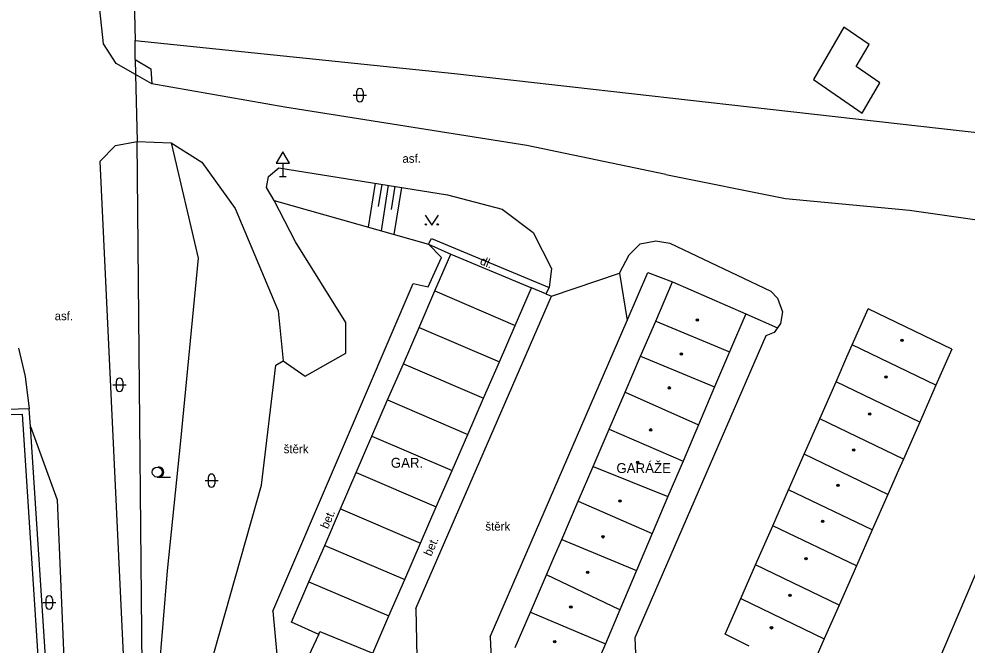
# Model space of a CAD drawing. Extents: x -596024 to -594475, y -1163820 to -1161957.
# Drawn here: x -595856.4 to -595784.7, y -1162422.3 to -1162374.9 of the extents above; entities that cross this region are included whole.
import ezdxf

# ---------------------------------------------------------------- set-up
doc = ezdxf.new("R2010")
doc.units = 0
for name, color, linetype in [('Level 10', 7, 'Continuous'), ('Level 11', 7, 'Continuous'), ('Level 15', 7, 'Continuous'), ('Level 21', 7, 'Continuous'), ('Level 34', 7, 'Continuous'), ('Level 36', 7, 'Continuous'), ('Level 39', 7, 'Continuous'), ('Level 40', 7, 'Continuous'), ('Level 41', 7, 'Continuous'), ('Level 5', 7, 'Continuous'), ('Level 51', 7, 'Continuous'), ('Level 7', 7, 'Continuous'), ('Level 8', 7, 'Continuous')]:
    doc.layers.add(name, color=color, linetype=linetype)

msp = doc.modelspace()

# ---------------------------------------------------------------- linework, layer by layer
at = {"layer": 'Level 10'}
for points in [[(-595847.57, -1162379.07), (-595849.03, -1162378.23), (-595849.98, -1162376.75), (-595850.83, -1162368.69)], [(-595846.34, -1162379.78), (-595847.57, -1162379.07)], [(-595807.44, -1162386.64), (-595817.97, -1162384.45), (-595836.26, -1162381.55), (-595846.34, -1162379.78)], [(-595850.25, -1162385.66), (-595849.08, -1162384.44), (-595847.44, -1162384.16)], [(-595847.44, -1162384.16), (-595844.87, -1162384.24), (-595842.54, -1162385.72), (-595840.02, -1162389.22), (-595836.76, -1162396.96), (-595836.39, -1162400.76), (-595834.74, -1162401.92), (-595831.66, -1162400.18), (-595831.65, -1162397.84), (-595835.45, -1162391.75), (-595837.08, -1162388.61), (-595837.65, -1162387.64), (-595837.51, -1162386.81), (-595836.71, -1162386.14), (-595823.95, -1162388.18), (-595819.82, -1162389.27), (-595817.47, -1162391.04), (-595816.09, -1162393.77), (-595816.28, -1162395.19)], [(-595850.25, -1162385.66), (-595848, -1162433.66)], [(-595816.09, -1162395.87), (-595810.94, -1162394.11)], [(-595816.28, -1162395.19), (-595816.51, -1162395.68)], [(-595816.51, -1162395.68), (-595816.09, -1162395.87)], [(-595856.42, -1162399.8), (-595855.9, -1162401.94), (-595855.6, -1162404.39)], [(-595855.51, -1162405.72), (-595853.48, -1162411.29), (-595852.79, -1162428.09), (-595850.99, -1162448.45), (-595850.24, -1162455.29), (-595850.19, -1162464.9), (-595848.07, -1162477.27), (-595845.54, -1162487.55), (-595841.14, -1162499.77), (-595835.18, -1162520.76), (-595834.88, -1162525.7), (-595834.71, -1162530.36), (-595835.31, -1162547.41), (-595836.73, -1162580.03)]]:
    msp.add_lwpolyline(points, dxfattribs=at)
at = {"layer": 'Level 11'}
for points in [[(-595793.99, -1162375.5), (-595796.28, -1162379.45), (-595792.58, -1162381.99)], [(-595792.58, -1162381.99), (-595791.25, -1162379.7), (-595793.04, -1162378.48), (-595792.07, -1162376.81), (-595793.99, -1162375.5)], [(-595807.44, -1162386.64), (-595798.39, -1162388.47), (-595789.02, -1162389.34), (-595783.36, -1162390.15), (-595779.38, -1162392.31), (-595777.43, -1162395.07), (-595776.82, -1162397.36), (-595777.09, -1162399.92), (-595779.79, -1162406.93), (-595793.6, -1162439.42)], [(-595837.08, -1162388.61), (-595825.4, -1162391.93)], [(-595837.17, -1162419.71), (-595826.55, -1162394.89), (-595825.42, -1162395.14), (-595824.42, -1162392.93), (-595825.4, -1162391.93), (-595825.16, -1162391.49), (-595816.28, -1162395.19)], [(-595825.4, -1162391.93), (-595823.71, -1162392.67)], [(-595810.94, -1162394.11), (-595810.22, -1162392.73), (-595809.39, -1162391.9), (-595808.21, -1162391.66), (-595807.13, -1162391.85), (-595799.49, -1162395.48), (-595799, -1162396.02), (-595798.61, -1162397.05), (-595798.76, -1162397.93), (-595798.99, -1162398.25), (-595799.25, -1162398.61), (-595799.88, -1162398.86), (-595809.78, -1162421.74), (-595809.61, -1162425.91)], [(-595820.74, -1162421.64), (-595810.38, -1162397.7), (-595808.8, -1162394.06), (-595806.94, -1162394.78)], [(-595810.94, -1162394.11), (-595810.38, -1162397.7)], [(-595816.51, -1162395.68), (-595817.6, -1162395.23)], [(-595826.35, -1162419.5), (-595816.09, -1162395.87)], [(-595801.4, -1162397.2), (-595798.99, -1162398.25)], [(-595840.3, -1162431.49), (-595841.85, -1162429.9), (-595841.96, -1162424.07), (-595838.04, -1162410.16), (-595836.94, -1162401.08), (-595836.39, -1162400.76)], [(-595855.6, -1162404.39), (-595858.99, -1162404.49)], [(-595845.18, -1162416.66), (-595846.49, -1162432.61), (-595846.75, -1162434.54)], [(-595837.17, -1162419.71), (-595836.88, -1162422.99), (-595838.22, -1162425.75), (-595837.82, -1162425.94), (-595840.3, -1162431.49), (-595841.65, -1162434.33), (-595839.99, -1162435.08)], [(-595826.35, -1162419.5), (-595826.26, -1162424.4), (-595832.42, -1162438.28), (-595833.87, -1162437.74)], [(-595820.74, -1162421.64), (-595820.52, -1162426.18), (-595824.82, -1162436.24)]]:
    msp.add_lwpolyline(points, dxfattribs=at)
at = {"layer": 'Level 15'}
for points in [[(-595829.43, -1162387.3), (-595829.96, -1162390.63)], [(-595828.94, -1162387.38), (-595829.21, -1162389.08)], [(-595828.44, -1162387.46), (-595828.99, -1162390.91)], [(-595827.95, -1162387.54), (-595828.23, -1162389.29)], [(-595827.45, -1162387.62), (-595828.02, -1162391.18)]]:
    msp.add_lwpolyline(points, dxfattribs=at)
at = {"layer": 'Level 21'}
msp.add_lwpolyline([(-595844.87, -1162384.24), (-595842.82, -1162392.97), (-595844.17, -1162406.81), (-595845.18, -1162416.66)], dxfattribs=at)
at = {"layer": 'Level 34'}
for p, q in [((-595836.41, -1162385.792), (-595836.41, -1162386.81)), ((-595836.66, -1162386.81), (-595836.16, -1162386.81))]:
    msp.add_line(p, q, dxfattribs=at)
msp.add_lwpolyline([(-595836.91, -1162385.792), (-595835.91, -1162385.792), (-595836.41, -1162384.926)], close=True, dxfattribs=at)
at = {"layer": 'Level 36'}
for p, q in [((-595830.846, -1162380.396), (-595830.846, -1162380.896)), ((-595830.346, -1162380.396), (-595830.346, -1162380.896)), ((-595831.096, -1162380.646), (-595830.096, -1162380.646)), ((-595849.266, -1162402.576), (-595848.266, -1162402.576)), ((-595849.016, -1162402.326), (-595849.016, -1162402.826)), ((-595848.516, -1162402.326), (-595848.516, -1162402.826)), ((-595845.92, -1162409.555), (-595844.92, -1162409.555)), ((-595842.306, -1162409.826), (-595841.306, -1162409.826)), ((-595842.056, -1162409.576), (-595842.056, -1162410.076)), ((-595841.556, -1162409.576), (-595841.556, -1162410.076)), ((-595854.586, -1162419.056), (-595853.586, -1162419.056)), ((-595854.336, -1162418.806), (-595854.336, -1162419.306)), ((-595853.836, -1162418.806), (-595853.836, -1162419.306))]:
    msp.add_line(p, q, dxfattribs=at)
msp.add_lwpolyline([(-595825.65, -1162389.72), (-595825.15, -1162390.47), (-595824.65, -1162389.72)], dxfattribs=at)
for centre, radius in [((-595825.6, -1162390.42), 0.05), ((-595824.701, -1162390.42), 0.05), ((-595845.92, -1162409.18), 0.375)]:
    msp.add_circle(centre, radius, dxfattribs=at)
for centre, radius, start, end in [((-595830.596, -1162380.396), 0.25, 0, 180), ((-595830.596, -1162380.896), 0.25, 180, 0), ((-595848.766, -1162402.326), 0.25, 0, 180), ((-595848.766, -1162402.826), 0.25, 180, 0), ((-595845.795, -1162409.18), 0.375, 260.40593, 99.59407), ((-595841.806, -1162409.576), 0.25, 0, 180), ((-595841.806, -1162410.076), 0.25, 180, 0), ((-595854.086, -1162418.806), 0.25, 0, 180), ((-595854.086, -1162419.306), 0.25, 180, 0)]:
    msp.add_arc(centre, radius, start, end, dxfattribs=at)
at = {"layer": 'Level 39'}
for centre, radius in [((-595805.05, -1162397.67), 0.09), ((-595805.05, -1162397.67), 0.0398), ((-595789.58, -1162399.21), 0.09), ((-595789.58, -1162399.21), 0.0398), ((-595806.27, -1162400.24), 0.09), ((-595806.27, -1162400.24), 0.0398), ((-595790.79, -1162401.97), 0.09), ((-595790.79, -1162401.97), 0.0398), ((-595807.18, -1162402.8), 0.09), ((-595807.18, -1162402.8), 0.0398), ((-595792.02, -1162404.77), 0.09), ((-595792.02, -1162404.77), 0.0398), ((-595808.59, -1162405.98), 0.09), ((-595808.59, -1162405.98), 0.0398), ((-595793.23, -1162407.51), 0.09), ((-595793.23, -1162407.51), 0.0398), ((-595809.57, -1162408.43), 0.09), ((-595809.57, -1162408.43), 0.0398), ((-595794.41, -1162410.19), 0.09), ((-595794.41, -1162410.19), 0.0398), ((-595810.91, -1162411.36), 0.09), ((-595810.91, -1162411.36), 0.0398), ((-595795.59, -1162412.9), 0.09), ((-595795.59, -1162412.9), 0.0398), ((-595812.19, -1162414.08), 0.09), ((-595812.19, -1162414.08), 0.0398), ((-595796.85, -1162415.74), 0.09), ((-595796.85, -1162415.74), 0.0398), ((-595813.35, -1162416.77), 0.09), ((-595813.35, -1162416.77), 0.0398), ((-595798.05, -1162418.51), 0.09), ((-595798.05, -1162418.51), 0.0398), ((-595814.63, -1162419.4), 0.09), ((-595814.63, -1162419.4), 0.0398), ((-595799.45, -1162420.97), 0.09), ((-595799.45, -1162420.97), 0.0398), ((-595815.85, -1162422.02), 0.09), ((-595815.85, -1162422.02), 0.0398)]:
    msp.add_circle(centre, radius, dxfattribs=at)
at = {"layer": 'Level 5'}
for points in [[(-595835.76, -1162420.53), (-595834.44, -1162417.48), (-595833.25, -1162414.73), (-595832.06, -1162411.97), (-595830.87, -1162409.22), (-595829.68, -1162406.47), (-595828.49, -1162403.72), (-595827.3, -1162400.97), (-595826.11, -1162398.22), (-595824.92, -1162395.46), (-595823.71, -1162392.67), (-595817.6, -1162395.23)], [(-595808.21, -1162397.74), (-595806.94, -1162394.78)], [(-595806.94, -1162394.78), (-595801.4, -1162397.2)], [(-595833.87, -1162437.74), (-595832.48, -1162434.61), (-595831.27, -1162431.87), (-595830.05, -1162429.12), (-595828.84, -1162426.38), (-595827.67, -1162423.73), (-595829.62, -1162422.88), (-595828.39, -1162420.06), (-595827.2, -1162417.32), (-595826, -1162414.56), (-595824.81, -1162411.82), (-595823.62, -1162409.07), (-595822.42, -1162406.32), (-595821.23, -1162403.57), (-595820.03, -1162400.82), (-595818.83, -1162398.07), (-595817.6, -1162395.23)], [(-595793.34, -1162399.55), (-595792.14, -1162396.82)], [(-595785.82, -1162399.87), (-595792.14, -1162396.82)], [(-595809.36, -1162400.41), (-595808.21, -1162397.74)], [(-595808.21, -1162397.74), (-595802.62, -1162400.08)], [(-595801.4, -1162397.2), (-595802.62, -1162400.08)], [(-595793.74, -1162400.46), (-595793.34, -1162399.55)], [(-595787.02, -1162402.6), (-595793.34, -1162399.55)], [(-595785.82, -1162399.87), (-595787.02, -1162402.6)], [(-595810.53, -1162403.13), (-595809.36, -1162400.41)], [(-595809.36, -1162400.41), (-595803.75, -1162402.73)], [(-595802.62, -1162400.08), (-595803.75, -1162402.73)], [(-595794.57, -1162402.35), (-595793.74, -1162400.46)], [(-595803.75, -1162402.73), (-595804.97, -1162405.6)], [(-595795.8, -1162405.14), (-595794.57, -1162402.35)], [(-595788.24, -1162405.39), (-595794.57, -1162402.35)], [(-595787.02, -1162402.6), (-595788.24, -1162405.39)], [(-595811.73, -1162405.94), (-595810.53, -1162403.13)], [(-595810.53, -1162403.13), (-595804.97, -1162405.6)], [(-595804.97, -1162405.6), (-595806.14, -1162408.35)], [(-595796.98, -1162407.82), (-595795.8, -1162405.14)], [(-595789.47, -1162408.19), (-595795.8, -1162405.14)], [(-595788.24, -1162405.39), (-595789.47, -1162408.19)], [(-595812.94, -1162408.75), (-595811.73, -1162405.94)], [(-595811.73, -1162405.94), (-595806.14, -1162408.35)], [(-595798.16, -1162410.51), (-595796.98, -1162407.82)], [(-595790.65, -1162410.87), (-595796.98, -1162407.82)], [(-595806.14, -1162408.35), (-595807.28, -1162411.02)], [(-595789.47, -1162408.19), (-595789.84, -1162409.04)], [(-595814.07, -1162411.38), (-595812.94, -1162408.75)], [(-595812.94, -1162408.75), (-595807.28, -1162411.02)], [(-595789.84, -1162409.04), (-595790.65, -1162410.87)], [(-595799.36, -1162413.24), (-595798.16, -1162410.51)], [(-595791.83, -1162413.56), (-595798.16, -1162410.51)], [(-595815.32, -1162414.29), (-595814.07, -1162411.38)], [(-595814.07, -1162411.38), (-595808.47, -1162413.82)], [(-595807.28, -1162411.02), (-595808.47, -1162413.82)], [(-595790.65, -1162410.87), (-595791.83, -1162413.56)], [(-595800.66, -1162416.21), (-595799.36, -1162413.24)], [(-595793.03, -1162416.28), (-595799.36, -1162413.24)], [(-595791.83, -1162413.56), (-595793.03, -1162416.28)], [(-595815.88, -1162415.6), (-595815.32, -1162414.29)], [(-595815.32, -1162414.29), (-595809.66, -1162416.64)], [(-595808.47, -1162413.82), (-595809.66, -1162416.64)], [(-595816.47, -1162416.96), (-595815.88, -1162415.6)], [(-595801.78, -1162418.75), (-595800.66, -1162416.21)], [(-595794.33, -1162419.25), (-595800.66, -1162416.21)], [(-595793.03, -1162416.28), (-595794.33, -1162419.25)], [(-595817.69, -1162419.79), (-595816.47, -1162416.96)], [(-595810.92, -1162419.6), (-595816.47, -1162416.96)], [(-595809.66, -1162416.64), (-595810.92, -1162419.6)], [(-595802.96, -1162421.44), (-595801.78, -1162418.75)], [(-595801.78, -1162418.75), (-595795.46, -1162421.81)], [(-595794.33, -1162419.25), (-595795.46, -1162421.81)], [(-595818.85, -1162422.47), (-595817.69, -1162419.79)], [(-595817.69, -1162419.79), (-595812.02, -1162422.18)], [(-595810.92, -1162419.6), (-595812.02, -1162422.18)], [(-595833.7, -1162421.47), (-595835.76, -1162420.53)], [(-595833.87, -1162437.74), (-595839.99, -1162435.08), (-595838.57, -1162432.01), (-595837.31, -1162429.28), (-595836.05, -1162426.56), (-595834.8, -1162423.84), (-595833.7, -1162421.47)], [(-595801.13, -1162422.37), (-595802.96, -1162421.44)], [(-595812.02, -1162422.18), (-595813.06, -1162424.64)], [(-595795.46, -1162421.81), (-595796.54, -1162424.27)]]:
    msp.add_lwpolyline(points, dxfattribs=at)
at = {"layer": 'Level 51'}
for points in [[(-595824.92, -1162395.46), (-595818.83, -1162398.07)], [(-595826.11, -1162398.22), (-595820.03, -1162400.82)], [(-595827.3, -1162400.97), (-595821.23, -1162403.57)], [(-595828.49, -1162403.72), (-595822.42, -1162406.32)], [(-595829.68, -1162406.47), (-595823.62, -1162409.07)], [(-595830.87, -1162409.22), (-595824.81, -1162411.82)], [(-595832.06, -1162411.97), (-595826, -1162414.56)], [(-595833.25, -1162414.73), (-595827.2, -1162417.32)], [(-595834.44, -1162417.48), (-595828.39, -1162420.06)], [(-595833.7, -1162421.47), (-595833.61, -1162421.25), (-595829.62, -1162422.88)]]:
    msp.add_lwpolyline(points, dxfattribs=at)
at = {"layer": 'Level 7'}
for points in [[(-595847.73, -1162370.17), (-595847.6, -1162376.49)], [(-595847.6, -1162377.95), (-595847.6, -1162376.49)], [(-595847.6, -1162376.49), (-595823.42, -1162379), (-595801.12, -1162381.53), (-595781.66, -1162383.73)], [(-595847.6, -1162377.95), (-595846.4, -1162378.64)], [(-595846.97, -1162434.57), (-595847.44, -1162384.16)], [(-595858.96, -1162404.87), (-595856.14, -1162404.79)], [(-595856.14, -1162404.79), (-595854.29, -1162433.25)], [(-595852.8, -1162447.89), (-595853.75, -1162432.86), (-595855.51, -1162405.72), (-595855.6, -1162404.39)]]:
    msp.add_lwpolyline(points, dxfattribs=at)
at = {"layer": 'Level 8'}
for points in [[(-595847.6, -1162377.95), (-595847.57, -1162379.07), (-595847.44, -1162384.16)], [(-595846.4, -1162378.64), (-595846.34, -1162379.78)]]:
    msp.add_lwpolyline(points, dxfattribs=at)

# ---------------------------------------------------------------- texts
at = {"layer": 'Level 40'}
for s, p in [('asf.', (-595827.37, -1162385.76)), ('asf.', (-595853.68, -1162397.68)), ('štěrk', (-595836.36, -1162407.75)), ('štěrk', (-595821.1, -1162413.61))]:
    msp.add_text(s, height=0.65, dxfattribs=at).set_placement(p)
for s, rotation, p in [('dl.', 337.38014, (-595821.56, -1162393.42)), ('bet.', 66.83485, (-595833.01, -1162413.53)), ('bet.', 66.06816, (-595825.2, -1162415.6))]:
    msp.add_text(s, height=0.65, rotation=rotation, dxfattribs=at).set_placement(p)
at = {"layer": 'Level 41'}
for s, p in [('GAR.', (-595828.25, -1162408.85)), ('GARÁŽE', (-595811.18, -1162409.25))]:
    msp.add_text(s, height=0.75, dxfattribs=at).set_placement(p)

doc.saveas('drawing.dxf')
